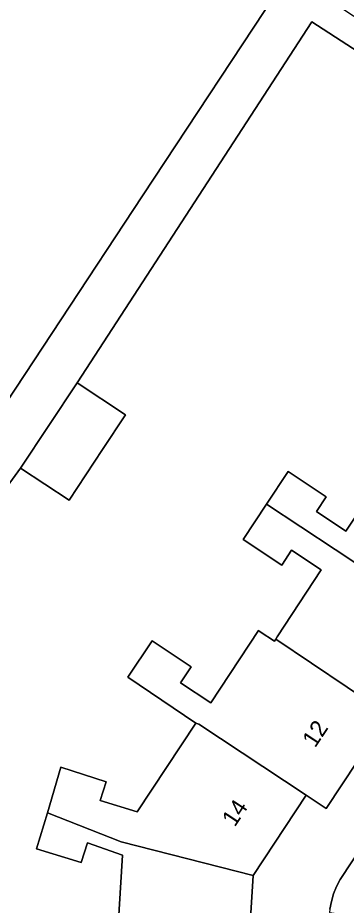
# Model space of a CAD drawing. Extents: x 159279 to 160377, y 384531 to 385888.
# Drawn here: x 160028.5 to 160048.1, y 384764.4 to 384817.3 of the extents above; entities that cross this region are included whole.
import ezdxf

# ---------------------------------------------------------------- set-up
doc = ezdxf.new("R2010")
doc.units = 0
for name, color, linetype in [('IMGEO_Erf', 7, 'Continuous'), ('IMGEO_Pand', 7, 'Continuous'), ('IMGEO_Pand_nummerreeks', 7, 'Continuous'), ('IMGEO_Rijbaan_lokaal_open', 7, 'Continuous'), ('IMGEO_Voetpad_open', 7, 'Continuous')]:
    doc.layers.add(name, color=color, linetype=linetype)

msp = doc.modelspace()

# ---------------------------------------------------------------- linework, layer by layer
at = {"layer": 'IMGEO_Erf'}
for points in [[(160021.355, 384784.522), (160035.962, 384806.663), (160044.571, 384819.713), (160029.19, 384829.86), (160026.299, 384825.476)], [(160061.594, 384806.958), (160046.054, 384817.032), (160032.071, 384795.537), (160034.954, 384793.628), (160033.585, 384791.559), (160031.588, 384788.543), (160028.705, 384790.452), (160023.505, 384783.333)], [(160034.384, 384760.923), (160034.78, 384767.393), (160032.683, 384768.135), (160032.319, 384766.974), (160029.657, 384767.772), (160030.296, 384769.918), (160031.105, 384772.635), (160033.796, 384771.778), (160033.441, 384770.667), (160035.653, 384769.978), (160039.147, 384775.256), (160035.097, 384777.994), (160036.537, 384780.169), (160038.869, 384778.625), (160038.237, 384777.67), (160040.033, 384776.481), (160042.876, 384780.777), (160042.976, 384780.711), (160043.829, 384780.146), (160043.907, 384780.264), (160043.979, 384780.412), (160046.612, 384784.389), (160044.845, 384785.559), (160044.26, 384784.676), (160041.952, 384786.204), (160043.346, 384788.31), (160044.633, 384790.255), (160046.914, 384788.745), (160046.329, 384787.861), (160048.086, 384786.698), (160050.854, 384790.881)]]:
    msp.add_lwpolyline(points, dxfattribs=at)
at = {"layer": 'IMGEO_Pand'}
for points in [[(160032.071, 384795.537), (160028.705, 384790.452), (160031.588, 384788.543), (160033.585, 384791.559), (160034.954, 384793.628)], [(160057.315, 384786.601), (160050.854, 384790.881), (160048.086, 384786.698), (160046.329, 384787.861), (160046.914, 384788.745), (160044.633, 384790.255), (160043.346, 384788.31), (160047.44, 384785.598), (160053.843, 384781.357)], [(160047.44, 384785.598), (160043.346, 384788.31), (160041.952, 384786.204), (160044.26, 384784.676), (160044.845, 384785.559), (160046.612, 384784.389), (160043.979, 384780.412), (160043.907, 384780.264), (160050.284, 384775.98), (160053.843, 384781.357)], [(160046.91, 384770.185), (160050.604, 384775.765), (160050.284, 384775.98), (160043.907, 384780.264), (160043.829, 384780.146), (160042.976, 384780.711), (160042.876, 384780.777), (160040.033, 384776.481), (160038.237, 384777.67), (160038.869, 384778.625), (160036.537, 384780.169), (160035.097, 384777.994), (160039.147, 384775.256), (160039.325, 384775.199), (160045.715, 384770.974)], [(160045.715, 384770.974), (160039.325, 384775.199), (160039.147, 384775.256), (160035.653, 384769.978), (160033.441, 384770.667), (160033.796, 384771.778), (160031.105, 384772.635), (160030.296, 384769.918), (160034.686, 384768.195), (160042.553, 384766.197)], [(160042.553, 384766.197), (160034.686, 384768.195), (160030.296, 384769.918), (160029.657, 384767.772), (160032.319, 384766.974), (160032.683, 384768.135), (160034.78, 384767.393), (160034.384, 384760.923), (160042.2, 384760.442)]]:
    msp.add_lwpolyline(points, close=True, dxfattribs=at)
at = {"layer": 'IMGEO_Rijbaan_lokaal_open'}
msp.add_lwpolyline([(160047.104, 384763.984), (160050.493, 384763.486), (160050.819, 384764.211), (160053.48, 384768.295), (160050.513, 384770.167), (160047.733, 384765.952), (160047.523, 384765.53), (160047.352, 384765.092), (160047.22, 384764.64), (160047.129, 384764.178)], close=True, dxfattribs=at)
at = {"layer": 'IMGEO_Voetpad_open'}
for points in [[(160023.505, 384783.333), (160028.705, 384790.452), (160032.071, 384795.537), (160046.054, 384817.032), (160061.594, 384806.958), (160064.149, 384805.267), (160068.318, 384802.508), (160069.13, 384803.734), (160046.945, 384818.444), (160045.771, 384820.292), (160041.911, 384822.833), (160019.768, 384837.41)], [(160026.645, 384831.539), (160029.19, 384829.86), (160044.571, 384819.713), (160035.962, 384806.663), (160021.355, 384784.522)], [(160079.077, 384818.797), (160074.782, 384812.258), (160069.147, 384803.759), (160069.13, 384803.734), (160068.318, 384802.508), (160064.654, 384796.972), (160064.323, 384797.188), (160060.787, 384791.846), (160057.315, 384786.601), (160053.843, 384781.357), (160050.284, 384775.98), (160050.604, 384775.765), (160046.91, 384770.185), (160045.715, 384770.974), (160042.553, 384766.197), (160042.2, 384760.442)], [(160047.129, 384764.178), (160047.22, 384764.64), (160047.352, 384765.092), (160047.523, 384765.53), (160047.733, 384765.952), (160050.513, 384770.167)]]:
    msp.add_lwpolyline(points, dxfattribs=at)

# ---------------------------------------------------------------- texts
at = {"layer": 'IMGEO_Pand_nummerreeks'}
for s, rotation, p in [('12', 56.4951, (160046.249, 384773.75)), ('14', 56.4986, (160041.464, 384769.037))]:
    msp.add_text(s, height=1, rotation=rotation, dxfattribs=at).set_placement(p)

doc.saveas('drawing.dxf')
